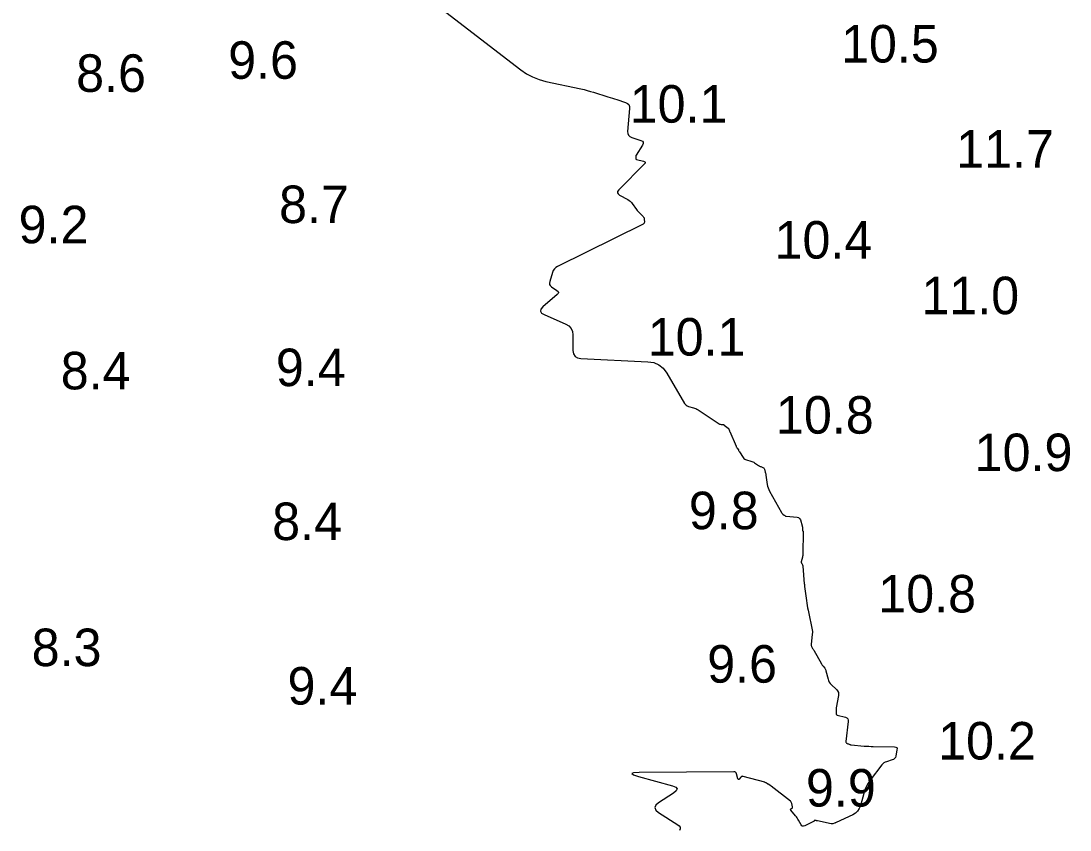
# Model space of a CAD drawing. Extents: x 1023796 to 1112670, y 656573 to 837340.
# Drawn here: x 1100815 to 1100954.7, y 688546.3 to 688654.1 of the extents above; entities that cross this region are included whole.
import ezdxf

# ---------------------------------------------------------------- set-up
doc = ezdxf.new("R2010")
doc.units = 0
doc.layers.add('V-CHAN-CONT-10FT', color=7, linetype='Continuous')
doc.layers.add('V-TOPO-SOUN', color=7, linetype='Continuous')

msp = doc.modelspace()

# ---------------------------------------------------------------- linework, layer by layer
at = {"layer": 'V-CHAN-CONT-10FT'}
msp.add_lwpolyline([(1100871.62, 688655.28), (1100881.58, 688647.62), (1100882.35, 688647.09), (1100883.16, 688646.66), (1100884.02, 688646.32), (1100884.92, 688646.07), (1100889.6, 688645.06), (1100890.03, 688644.97), (1100890.45, 688644.86), (1100890.87, 688644.74), (1100891.29, 688644.62), (1100893.2, 688644.03), (1100893.49, 688643.94), (1100893.79, 688643.85), (1100894.08, 688643.75), (1100894.37, 688643.65), (1100895.54, 688643.26), (1100895.79, 688643.14), (1100895.96, 688642.97), (1100896.06, 688642.74), (1100896.07, 688642.46), (1100895.82, 688639.4), (1100895.84, 688639.12), (1100895.93, 688638.89), (1100896.11, 688638.72), (1100896.36, 688638.6), (1100897.57, 688638.21), (1100897.79, 688638.1), (1100897.9, 688637.96), (1100897.9, 688637.78), (1100897.8, 688637.56), (1100896.95, 688636.23), (1100896.92, 688636.19), (1100896.9, 688636.14), (1100896.89, 688636.08), (1100896.89, 688636.03), (1100896.89, 688635.81), (1100896.89, 688635.76), (1100896.91, 688635.72), (1100896.95, 688635.69), (1100896.99, 688635.67), (1100897.95, 688635.43), (1100898.09, 688635.37), (1100898.16, 688635.29), (1100898.14, 688635.19), (1100898.05, 688635.07), (1100894.63, 688631.6), (1100894.49, 688631.41), (1100894.46, 688631.23), (1100894.54, 688631.07), (1100894.73, 688630.93), (1100895.83, 688630.32), (1100896.01, 688630.21), (1100896.17, 688630.09), (1100896.31, 688629.94), (1100896.44, 688629.78), (1100897, 688629), (1100897.09, 688628.89), (1100897.19, 688628.77), (1100897.29, 688628.66), (1100897.39, 688628.55), (1100897.89, 688628.06), (1100897.95, 688627.99), (1100898, 688627.91), (1100898.03, 688627.82), (1100898.04, 688627.73), (1100898.05, 688627.33), (1100898.04, 688627.24), (1100898.01, 688627.17), (1100897.95, 688627.1), (1100897.88, 688627.05), (1100886.5, 688621.43), (1100886.26, 688621.29), (1100886.07, 688621.1), (1100885.92, 688620.88), (1100885.82, 688620.63), (1100885.44, 688619.41), (1100885.41, 688619.2), (1100885.43, 688619.02), (1100885.52, 688618.86), (1100885.67, 688618.72), (1100886.41, 688618.21), (1100886.55, 688618.08), (1100886.6, 688617.95), (1100886.56, 688617.81), (1100886.44, 688617.67), (1100884.54, 688616.03), (1100884.27, 688615.73), (1100884.21, 688615.45), (1100884.35, 688615.21), (1100884.7, 688615), (1100887.58, 688613.73), (1100887.99, 688613.49), (1100888.29, 688613.17), (1100888.47, 688612.77), (1100888.53, 688612.29), (1100888.54, 688610.22), (1100888.61, 688609.77), (1100888.81, 688609.44), (1100889.13, 688609.23), (1100889.58, 688609.14), (1100898.52, 688608.73), (1100899.31, 688608.61), (1100899.99, 688608.31), (1100900.57, 688607.85), (1100901.04, 688607.21), (1100903.41, 688603.16), (1100903.51, 688603.03), (1100903.62, 688602.92), (1100903.76, 688602.83), (1100903.91, 688602.77), (1100904.57, 688602.59), (1100904.73, 688602.54), (1100904.89, 688602.48), (1100905.04, 688602.4), (1100905.19, 688602.31), (1100908, 688600.45), (1100908.03, 688600.43), (1100908.06, 688600.42), (1100908.09, 688600.41), (1100908.12, 688600.4), (1100908.25, 688600.38), (1100908.28, 688600.38), (1100908.31, 688600.37), (1100908.34, 688600.37), (1100908.38, 688600.36), (1100908.54, 688600.34), (1100908.58, 688600.34), (1100908.62, 688600.33), (1100908.65, 688600.31), (1100908.68, 688600.29), (1100909.19, 688599.88), (1100909.22, 688599.85), (1100909.25, 688599.82), (1100909.27, 688599.79), (1100909.29, 688599.75), (1100909.34, 688599.59), (1100909.36, 688599.55), (1100909.37, 688599.51), (1100909.39, 688599.47), (1100909.41, 688599.44), (1100910.25, 688597.46), (1100910.28, 688597.39), (1100910.31, 688597.33), (1100910.35, 688597.27), (1100910.39, 688597.21), (1100910.56, 688596.97), (1100910.6, 688596.91), (1100910.64, 688596.85), (1100910.68, 688596.78), (1100910.72, 688596.72), (1100911.22, 688595.95), (1100911.31, 688595.84), (1100911.41, 688595.75), (1100911.53, 688595.68), (1100911.66, 688595.64), (1100912.23, 688595.49), (1100912.36, 688595.45), (1100912.49, 688595.4), (1100912.61, 688595.34), (1100912.72, 688595.27), (1100913.26, 688594.89), (1100913.33, 688594.85), (1100913.39, 688594.81), (1100913.46, 688594.78), (1100913.54, 688594.75), (1100913.83, 688594.64), (1100913.9, 688594.61), (1100913.96, 688594.56), (1100914, 688594.5), (1100914.02, 688594.43), (1100914.15, 688593.99), (1100914.17, 688593.89), (1100914.2, 688593.79), (1100914.22, 688593.69), (1100914.23, 688593.59), (1100914.41, 688592.38), (1100914.46, 688592.14), (1100914.52, 688591.92), (1100914.61, 688591.7), (1100914.72, 688591.49), (1100916.32, 688588.62), (1100916.36, 688588.57), (1100916.39, 688588.52), (1100916.44, 688588.47), (1100916.48, 688588.42), (1100916.68, 688588.26), (1100916.73, 688588.22), (1100916.79, 688588.19), (1100916.85, 688588.17), (1100916.91, 688588.16), (1100918.41, 688588), (1100918.56, 688587.97), (1100918.67, 688587.9), (1100918.76, 688587.8), (1100918.82, 688587.66), (1100919.06, 688586.85), (1100919.07, 688586.79), (1100919.08, 688586.73), (1100919.09, 688586.67), (1100919.09, 688586.6), (1100919.09, 688586.27), (1100919.09, 688586.25), (1100919.1, 688586.24), (1100919.1, 688586.22), (1100919.12, 688586.21), (1100919.17, 688586.15), (1100919.18, 688586.13), (1100919.19, 688586.12), (1100919.2, 688586.1), (1100919.2, 688586.08), (1100919.14, 688583.12), (1100919.14, 688583), (1100919.13, 688582.89), (1100919.11, 688582.78), (1100919.09, 688582.68), (1100918.94, 688582.05), (1100918.94, 688582.04), (1100918.94, 688582.03), (1100918.94, 688582.01), (1100918.94, 688582), (1100918.94, 688581.96), (1100918.94, 688581.95), (1100918.94, 688581.94), (1100918.95, 688581.93), (1100918.95, 688581.92), (1100919.09, 688581.67), (1100919.11, 688581.63), (1100919.13, 688581.58), (1100919.14, 688581.53), (1100919.15, 688581.48), (1100919.34, 688579.15), (1100919.34, 688579.11), (1100919.35, 688579.08), (1100919.35, 688579.05), (1100919.35, 688579.02), (1100919.37, 688578.89), (1100919.37, 688578.86), (1100919.37, 688578.83), (1100919.38, 688578.79), (1100919.38, 688578.76), (1100919.63, 688576.9), (1100919.67, 688576.58), (1100919.72, 688576.26), (1100919.78, 688575.94), (1100919.84, 688575.62), (1100920.42, 688572.77), (1100920.43, 688572.75), (1100920.43, 688572.74), (1100920.43, 688572.72), (1100920.43, 688572.7), (1100920.44, 688572.63), (1100920.44, 688572.62), (1100920.44, 688572.6), (1100920.43, 688572.59), (1100920.43, 688572.57), (1100920.4, 688572.49), (1100920.4, 688572.47), (1100920.39, 688572.45), (1100920.39, 688572.43), (1100920.38, 688572.41), (1100920.25, 688571.05), (1100920.25, 688570.98), (1100920.26, 688570.91), (1100920.28, 688570.85), (1100920.31, 688570.79), (1100920.45, 688570.54), (1100920.49, 688570.48), (1100920.52, 688570.42), (1100920.56, 688570.36), (1100920.59, 688570.3), (1100921.63, 688568.47), (1100921.68, 688568.39), (1100921.73, 688568.32), (1100921.78, 688568.24), (1100921.83, 688568.17), (1100922.06, 688567.88), (1100922.11, 688567.8), (1100922.16, 688567.73), (1100922.19, 688567.64), (1100922.22, 688567.55), (1100922.5, 688566.45), (1100922.56, 688566.24), (1100922.66, 688566.05), (1100922.78, 688565.87), (1100922.93, 688565.71), (1100923.64, 688565.04), (1100923.78, 688564.87), (1100923.88, 688564.68), (1100923.91, 688564.47), (1100923.9, 688564.24), (1100923.59, 688562.62), (1100923.57, 688562.53), (1100923.56, 688562.44), (1100923.56, 688562.35), (1100923.56, 688562.26), (1100923.56, 688561.89), (1100923.57, 688561.81), (1100923.6, 688561.74), (1100923.65, 688561.69), (1100923.73, 688561.66), (1100924.82, 688561.35), (1100925, 688561.27), (1100925.12, 688561.15), (1100925.18, 688560.99), (1100925.18, 688560.79), (1100924.87, 688558.11), (1100924.87, 688558.08), (1100924.87, 688558.06), (1100924.88, 688558.03), (1100924.9, 688558.01), (1100924.97, 688557.93), (1100924.99, 688557.91), (1100925.01, 688557.89), (1100925.03, 688557.88), (1100925.05, 688557.87), (1100925.14, 688557.84), (1100925.17, 688557.84), (1100925.19, 688557.83), (1100925.21, 688557.82), (1100925.23, 688557.81), (1100925.42, 688557.73), (1100925.46, 688557.71), (1100925.5, 688557.7), (1100925.54, 688557.69), (1100925.58, 688557.69), (1100927.31, 688557.53), (1100927.61, 688557.51), (1100927.91, 688557.49), (1100928.22, 688557.48), (1100928.52, 688557.47), (1100931.35, 688557.42), (1100931.53, 688557.39), (1100931.64, 688557.31), (1100931.69, 688557.19), (1100931.68, 688557.01), (1100931.52, 688556.18), (1100931.46, 688556), (1100931.36, 688555.85), (1100931.23, 688555.74), (1100931.05, 688555.67), (1100930.28, 688555.44), (1100930.1, 688555.37), (1100929.93, 688555.27), (1100929.78, 688555.15), (1100929.65, 688555), (1100928.12, 688552.96), (1100927.86, 688552.59), (1100927.64, 688552.2), (1100927.46, 688551.79), (1100927.32, 688551.36), (1100926.8, 688549.58), (1100926.65, 688549.19), (1100926.43, 688548.86), (1100926.14, 688548.59), (1100925.79, 688548.38), (1100923.56, 688547.32), (1100923.51, 688547.3), (1100923.46, 688547.28), (1100923.4, 688547.26), (1100923.35, 688547.24), (1100923.14, 688547.17), (1100923.08, 688547.16), (1100923.03, 688547.15), (1100922.97, 688547.15), (1100922.92, 688547.16), (1100921.08, 688547.56), (1100921.04, 688547.57), (1100921, 688547.57), (1100920.95, 688547.58), (1100920.91, 688547.59), (1100920.68, 688547.61), (1100920.67, 688547.61), (1100920.66, 688547.6), (1100920.66, 688547.6), (1100920.66, 688547.59), (1100920.66, 688547.54), (1100920.66, 688547.53), (1100920.66, 688547.52), (1100920.65, 688547.51), (1100920.64, 688547.5), (1100919.4, 688546.88), (1100919.25, 688546.83), (1100919.12, 688546.84), (1100919.01, 688546.91), (1100918.91, 688547.03), (1100918.57, 688547.64), (1100918.49, 688547.79), (1100918.39, 688547.94), (1100918.29, 688548.08), (1100918.18, 688548.22), (1100917.55, 688549), (1100917.52, 688549.04), (1100917.52, 688549.07), (1100917.53, 688549.11), (1100917.56, 688549.14), (1100917.72, 688549.27), (1100917.76, 688549.3), (1100917.78, 688549.34), (1100917.79, 688549.38), (1100917.78, 688549.43), (1100917.68, 688549.88), (1100917.65, 688549.97), (1100917.61, 688550.05), (1100917.55, 688550.12), (1100917.49, 688550.18), (1100914.94, 688552.19), (1100914.9, 688552.23), (1100914.86, 688552.26), (1100914.81, 688552.28), (1100914.77, 688552.31), (1100914.55, 688552.43), (1100914.52, 688552.45), (1100914.49, 688552.46), (1100914.46, 688552.48), (1100914.43, 688552.5), (1100914.3, 688552.6), (1100914.28, 688552.61), (1100914.26, 688552.62), (1100914.25, 688552.63), (1100914.23, 688552.64), (1100914.15, 688552.67), (1100914.13, 688552.68), (1100914.11, 688552.68), (1100914.09, 688552.69), (1100914.07, 688552.7), (1100911.21, 688553.49), (1100911.13, 688553.5), (1100911.05, 688553.49), (1100910.97, 688553.46), (1100910.91, 688553.4), (1100910.66, 688553.12), (1100910.61, 688553.07), (1100910.56, 688553.06), (1100910.52, 688553.09), (1100910.49, 688553.16), (1100910.32, 688553.83), (1100910.27, 688553.95), (1100910.19, 688554.04), (1100910.08, 688554.09), (1100909.95, 688554.1), (1100897.36, 688554.01), (1100896.62, 688553.97), (1100896.36, 688553.87), (1100896.58, 688553.71), (1100897.28, 688553.48), (1100901.78, 688552.23), (1100902.22, 688552.05), (1100902.39, 688551.83), (1100902.29, 688551.57), (1100901.93, 688551.26), (1100899.93, 688549.97), (1100899.56, 688549.64), (1100899.43, 688549.32), (1100899.56, 688549), (1100899.94, 688548.68), (1100902.52, 688547.04), (1100902.7, 688546.88), (1100902.79, 688546.7), (1100902.8, 688546.5), (1100902.72, 688546.28)], dxfattribs=at)

# ---------------------------------------------------------------- texts
at = {"layer": 'V-TOPO-SOUN'}
for s, p in [('10.5 ', (1100924.23, 688648.58)), ('9.6', (1100842.63, 688646.41)), ('8.6', (1100822.39, 688644.67)), ('10.1 ', (1100896.09, 688640.57)), ('11.7 ', (1100939.56, 688634.57)), ('8.7', (1100849.41, 688627.19)), ('9.2', (1100814.73, 688624.5)), ('10.4 ', (1100915.38, 688622.46)), ('11.0 ', (1100934.93, 688615.05)), ('10.1 ', (1100898.49, 688609.54)), ('8.4', (1100820.34, 688605.04)), ('9.4', (1100848.98, 688605.47)), ('10.8 ', (1100915.57, 688599.14)), ('10.9 ', (1100942.02, 688594.15)), ('9.8', (1100903.97, 688586.41)), ('8.4', (1100848.49, 688584.96)), ('10.8 ', (1100929.19, 688575.32)), ('8.3', (1100816.47, 688568.17)), ('9.6', (1100906.41, 688565.97)), ('9.4', (1100850.53, 688563.05)), ('10.2 ', (1100937.16, 688555.73)), ('9.9', (1100919.56, 688549.46))]:
    msp.add_text(s, height=5, dxfattribs=at).set_placement(p)

doc.saveas('drawing.dxf')
